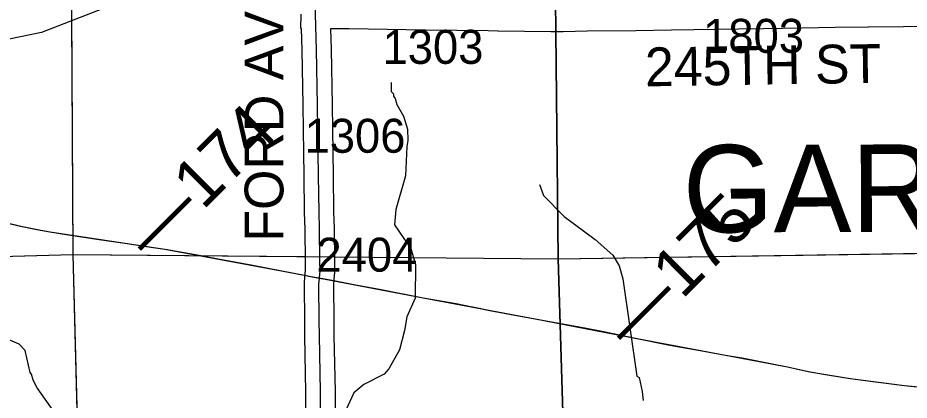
# Model space of a CAD drawing. Extents: x 23.6 to 68.7, y -63 to -29.
# Drawn here: x 37.618 to 39.457, y -48.942 to -48.154 of the extents above; entities that cross this region are included whole.
import ezdxf

# ---------------------------------------------------------------- set-up
doc = ezdxf.new("R2010")
doc.units = 0
for name, color, linetype in [('tdCoHydroRiver', 7, 'Continuous'), ('tdCoPipe', 7, 'Continuous'), ('tdCoPriCL', 7, 'Continuous'), ('tdCoPrimary', 7, 'Continuous'), ('tdCoPriNonDiv', 7, 'Continuous'), ('tdCoPriNonDivCL', 7, 'Continuous'), ('tdCoSecRdNmbr', 7, 'Continuous'), ('tdCoSecRdTxt', 7, 'Continuous'), ('tdCoSecRteBand', 7, 'Continuous'), ('tdCoSecRteCL', 7, 'Continuous'), ('tdCoSectLine', 7, 'Continuous'), ('tdCoSectLinePart', 7, 'Continuous'), ('tdCoSurfGravel', 7, 'Continuous'), ('tdCoTwpBndry', 7, 'Continuous'), ('tdCoTwpBndryShd', 7, 'Continuous'), ('tdCoTwpNameTxt', 7, 'Continuous'), ('tdStHwyPriRefPost1', 7, 'Continuous'), ('tdStHwyPriRefPost5', 7, 'Continuous')]:
    doc.layers.add(name, color=color, linetype=linetype)

msp = doc.modelspace()

# ---------------------------------------------------------------- linework, layer by layer
at = {"layer": 'tdCoHydroRiver'}
for points in [[(38.3882, -48.2869), (38.3883, -48.3059), (38.3931, -48.3105), (38.3931, -48.3153), (38.3963, -48.32), (38.3996, -48.3326), (38.414, -48.3562), (38.4221, -48.3829), (38.4223, -48.4066), (38.4208, -48.4192), (38.4181, -48.4793), (38.3981, -48.5489), (38.3952, -48.5805), (38.4144, -48.6087), (38.4288, -48.6291), (38.4385, -48.6622), (38.4375, -48.7317), (38.4204, -48.7697), (38.4159, -48.7981), (38.4052, -48.8377), (38.3834, -48.8773), (38.374, -48.8884), (38.3316, -48.9093), (38.3112, -48.9268), (38.2817, -48.9902)], [(38.6945, -48.4975), (38.7026, -48.5196), (38.7455, -48.5634), (38.809, -48.6103), (38.8456, -48.6431), (38.8584, -48.6651), (38.8665, -48.6919), (38.895, -48.8921), (38.8997, -48.8953), (38.9063, -48.9236), (38.908, -48.9425)], [(37.6943, -48.9681), (37.6576, -48.9163), (37.6496, -48.9006), (37.6463, -48.888), (37.6432, -48.8849), (37.6333, -48.8392), (37.6206, -48.8266), (37.5968, -48.8158), (37.5401, -48.8257), (37.5322, -48.8337), (37.5309, -48.8653), (37.5136, -48.8733), (37.4868, -48.8735), (37.4535, -48.858), (37.4074, -48.8189), (37.2992, -48.7093), (37.2738, -48.6937)]]:
    msp.add_lwpolyline(points, dxfattribs=at)
at = {"layer": 'tdCoPipe'}
msp.add_lwpolyline([(46.1215, -46.3345), (45.8873, -46.3578), (45.2643, -46.5112), (44.7329, -46.6291), (43.8936, -46.7934), (43.3419, -46.8915), (42.6259, -46.9958), (42.1065, -47.1095), (41.6222, -47.1623), (41.4799, -47.1602), (40.1315, -47.4603), (39.5684, -47.6007), (39.2033, -47.5875), (37.667, -48.1838), (36.3602, -48.453)], dxfattribs=at)
at = {"layer": 'tdCoPriCL'}
msp.add_lwpolyline([(37.5898, -48.5751), (37.6236, -48.5832), (37.6539, -48.5894), (37.68, -48.5941), (37.7222, -48.6007), (37.7323, -48.6023), (37.7856, -48.6104), (37.8438, -48.619), (37.8924, -48.6264), (37.9212, -48.6308), (37.9841, -48.6417), (38.0386, -48.6515), (38.1025, -48.6636), (38.1515, -48.673), (38.1622, -48.675), (38.2058, -48.6836), (38.2221, -48.6868), (38.2397, -48.6899), (38.2697, -48.6952), (38.3109, -48.7031), (38.3673, -48.7137), (38.4541, -48.7305), (38.5217, -48.7428), (38.5381, -48.746), (38.57, -48.7523), (38.5915, -48.7566), (38.6327, -48.7645), (38.6508, -48.7679), (38.6852, -48.7744), (38.7377, -48.7837), (38.7876, -48.7929), (38.826, -48.8005), (38.8919, -48.8136), (38.9634, -48.8281), (39.026, -48.8392), (39.0778, -48.8488), (39.1153, -48.8552), (39.1742, -48.8668), (39.2058, -48.8728), (39.23, -48.8787), (39.2522, -48.8831), (39.2924, -48.89), (39.3355, -48.8969), (39.3873, -48.9041), (39.4472, -48.9112), (39.4983, -48.9162)], dxfattribs=at)
at = {"layer": 'tdCoPrimary'}
msp.add_lwpolyline([(37.5902, -48.5751), (37.6239, -48.5832), (37.6543, -48.5894), (37.6804, -48.5941), (37.7226, -48.6007), (37.786, -48.6104), (37.8442, -48.619), (37.8928, -48.6264), (37.9216, -48.6308), (37.9845, -48.6417), (38.039, -48.6515), (38.1029, -48.6636), (38.1625, -48.675), (38.2062, -48.6836), (38.2225, -48.6868), (38.2403, -48.69), (38.2701, -48.6952), (38.3112, -48.7031), (38.3677, -48.7137), (38.4545, -48.7305), (38.5221, -48.7428), (38.5919, -48.7566), (38.6331, -48.7645), (38.6856, -48.7744), (38.7381, -48.7837), (38.7879, -48.7929), (38.8264, -48.8005), (38.8922, -48.8136), (38.9638, -48.8281), (39.0264, -48.8392), (39.0782, -48.8488), (39.1157, -48.8552), (39.1746, -48.8668), (39.2062, -48.8728), (39.2303, -48.8787), (39.2525, -48.8831), (39.2927, -48.89), (39.3359, -48.8969), (39.3877, -48.9041), (39.4476, -48.9112), (39.4987, -48.9162)], dxfattribs=at)
msp.add_lwpolyline([(37.5902, -48.5751), (37.6239, -48.5832), (37.6543, -48.5894), (37.6804, -48.5941), (37.7226, -48.6007), (37.786, -48.6104), (37.8442, -48.619), (37.8928, -48.6264), (37.9216, -48.6308), (37.9845, -48.6417), (38.039, -48.6515), (38.1029, -48.6636), (38.1625, -48.675), (38.2062, -48.6836), (38.2225, -48.6868), (38.2403, -48.69), (38.2701, -48.6952), (38.3112, -48.7031), (38.3677, -48.7137), (38.4545, -48.7305), (38.5221, -48.7428), (38.5919, -48.7566), (38.6331, -48.7645), (38.6856, -48.7744), (38.7381, -48.7837), (38.7879, -48.7929), (38.8264, -48.8005), (38.8922, -48.8136), (38.9638, -48.8281), (39.0264, -48.8392), (39.0782, -48.8488), (39.1157, -48.8552), (39.1746, -48.8668), (39.2062, -48.8728), (39.2303, -48.8787), (39.2525, -48.8831), (39.2927, -48.89), (39.3359, -48.8969), (39.3877, -48.9041), (39.4476, -48.9112), (39.4987, -48.9162)], dxfattribs=at)
msp.add_lwpolyline([(37.5902, -48.5751), (37.6239, -48.5832), (37.6543, -48.5894), (37.6804, -48.5941), (37.7226, -48.6007), (37.786, -48.6104), (37.8442, -48.619), (37.8928, -48.6264), (37.9216, -48.6308), (37.9845, -48.6417), (38.039, -48.6515), (38.1029, -48.6636), (38.1625, -48.675), (38.2062, -48.6836), (38.2225, -48.6868), (38.2403, -48.69), (38.2701, -48.6952), (38.3112, -48.7031), (38.3677, -48.7137), (38.4545, -48.7305), (38.5221, -48.7428), (38.5919, -48.7566), (38.6331, -48.7645), (38.6856, -48.7744), (38.7381, -48.7837), (38.7879, -48.7929), (38.8264, -48.8005), (38.8922, -48.8136), (38.9638, -48.8281), (39.0264, -48.8392), (39.0782, -48.8488), (39.1157, -48.8552), (39.1746, -48.8668), (39.2062, -48.8728), (39.2303, -48.8787), (39.2525, -48.8831), (39.2927, -48.89), (39.3359, -48.8969), (39.3877, -48.9041), (39.4476, -48.9112), (39.4987, -48.9162)], dxfattribs=at)
at = {"layer": 'tdCoPriNonDiv'}
msp.add_lwpolyline([(36.5146, -48.311), (36.6453, -48.3425), (36.8858, -48.4027), (37.0863, -48.451), (37.3299, -48.511), (37.5316, -48.5615), (37.6236, -48.5832), (37.6801, -48.5941), (37.9213, -48.6308), (38.1622, -48.675), (38.4542, -48.7305), (38.6853, -48.7744), (38.8919, -48.8136), (39.0778, -48.8488), (39.2058, -48.8727), (39.2522, -48.8831), (39.3356, -48.8969), (39.4473, -48.9112), (39.6761, -48.9354)], dxfattribs=at)
at = {"layer": 'tdCoPriNonDivCL'}
msp.add_lwpolyline([(37.5898, -48.5751), (37.6236, -48.5832), (37.6539, -48.5894), (37.68, -48.5941), (37.7222, -48.6007), (37.7856, -48.6104), (37.8438, -48.619), (37.8924, -48.6264), (37.9212, -48.6308), (37.9841, -48.6417), (38.0386, -48.6515), (38.1025, -48.6636), (38.1622, -48.675), (38.2058, -48.6836), (38.2221, -48.6868), (38.2399, -48.69), (38.2697, -48.6952), (38.3109, -48.7031), (38.3673, -48.7137), (38.4541, -48.7305), (38.5217, -48.7428), (38.5915, -48.7566), (38.6327, -48.7645), (38.6852, -48.7744), (38.7377, -48.7837), (38.7876, -48.7929), (38.826, -48.8005), (38.8919, -48.8136), (38.9634, -48.8281), (39.026, -48.8392), (39.0778, -48.8488), (39.1153, -48.8552), (39.1742, -48.8668), (39.2058, -48.8728), (39.23, -48.8787), (39.2522, -48.8831), (39.2924, -48.89), (39.3355, -48.8969), (39.3873, -48.9041), (39.4472, -48.9112), (39.4983, -48.9162)], dxfattribs=at)
msp.add_lwpolyline([(37.5898, -48.5751), (37.6236, -48.5832), (37.6539, -48.5894), (37.68, -48.5941), (37.7222, -48.6007), (37.7856, -48.6104), (37.8438, -48.619), (37.8924, -48.6264), (37.9212, -48.6308), (37.9841, -48.6417), (38.0386, -48.6515), (38.1025, -48.6636), (38.1622, -48.675), (38.2058, -48.6836), (38.2221, -48.6868), (38.2399, -48.69), (38.2697, -48.6952), (38.3109, -48.7031), (38.3673, -48.7137), (38.4541, -48.7305), (38.5217, -48.7428), (38.5915, -48.7566), (38.6327, -48.7645), (38.6852, -48.7744), (38.7377, -48.7837), (38.7876, -48.7929), (38.826, -48.8005), (38.8919, -48.8136), (38.9634, -48.8281), (39.026, -48.8392), (39.0778, -48.8488), (39.1153, -48.8552), (39.1742, -48.8668), (39.2058, -48.8728), (39.23, -48.8787), (39.2522, -48.8831), (39.2924, -48.89), (39.3355, -48.8969), (39.3873, -48.9041), (39.4472, -48.9112), (39.4983, -48.9162)], dxfattribs=at)
at = {"layer": 'tdCoSecRteBand'}
for points in [[(38.212, -49.0188), (38.2124, -48.925), (38.2102, -48.8091), (38.2102, -48.8089), (38.2102, -48.8088), (38.21, -48.7788), (38.2092, -48.7031), (38.2092, -48.7018), (38.2093, -48.7004), (38.2104, -48.6875), (38.2104, -48.6875), (38.2104, -48.6875), (38.2114, -48.6744), (38.2113, -48.656), (38.2107, -48.5895), (38.2096, -48.555), (38.2096, -48.5547), (38.2096, -48.5545), (38.2084, -48.479), (38.2084, -48.479), (38.2084, -48.4789), (38.2079, -48.4329), (38.2064, -48.334), (38.2045, -48.2205), (38.2032, -48.1756), (38.2021, -48.1756), (38.2024, -48.1462)], [(39.5303, -48.171), (39.4456, -48.1723), (39.4456, -48.1723), (39.4455, -48.1723), (39.3729, -48.1733), (39.3728, -48.1733), (39.3727, -48.1733), (39.3041, -48.1739), (39.2358, -48.1749), (39.1565, -48.1764), (39.1052, -48.1774), (39.1051, -48.1774), (39.105, -48.1774), (38.9664, -48.1792), (38.8931, -48.1805), (38.893, -48.1805), (38.8929, -48.1805), (38.7929, -48.1816), (38.743, -48.1825), (38.7429, -48.1825), (38.7429, -48.1825), (38.7278, -48.1827), (38.7185, -48.1828), (38.7181, -48.1828), (38.7177, -48.1828), (38.6088, -48.1812), (38.6087, -48.1812), (38.6086, -48.1811), (38.5884, -48.1807), (38.4589, -48.1792), (38.4588, -48.1792), (38.4587, -48.1792), (38.3016, -48.1766), (38.2632, -48.1762), (38.2645, -48.2189), (38.2645, -48.2191), (38.2645, -48.2193), (38.2664, -48.333), (38.2664, -48.3331), (38.2664, -48.3331), (38.2679, -48.4321), (38.2679, -48.4321), (38.2679, -48.4322), (38.2684, -48.4782), (38.2696, -48.5533), (38.2707, -48.5879), (38.2707, -48.5883), (38.2707, -48.5887), (38.2713, -48.6555), (38.2715, -48.6752), (38.2715, -48.6766), (38.2714, -48.6779), (38.2702, -48.6924), (38.2702, -48.6924), (38.2702, -48.6924), (38.2692, -48.7039), (38.27, -48.7783), (38.27, -48.7783), (38.27, -48.7783), (38.2702, -48.8081), (38.2724, -48.9242), (38.2724, -48.9245), (38.2724, -48.9249), (38.272, -49.0191)]]:
    msp.add_lwpolyline(points, dxfattribs=at)
at = {"layer": 'tdCoSecRteCL'}
msp.add_lwpolyline([(38.242, -49.019), (38.2424, -48.9248), (38.2402, -48.8085), (38.24, -48.7786), (38.2392, -48.7028), (38.2403, -48.69), (38.2403, -48.6899), (38.2415, -48.6755), (38.2413, -48.6557), (38.2407, -48.5889), (38.2396, -48.554), (38.2384, -48.4786), (38.2379, -48.4325), (38.2364, -48.3336), (38.2345, -48.2198), (38.2324, -48.1459)], dxfattribs=at)
at = {"layer": 'tdCoSectLine'}
for points in [[(37.7259, -47.6358), (37.7317, -48.6417)], [(38.7331, -48.6502), (38.7223, -47.6479)], [(36.7347, -48.6688), (37.7317, -48.6417)], [(37.7317, -48.6417), (37.7573, -49.6365)], [(37.7317, -48.6417), (38.7331, -48.6502)], [(38.7331, -48.6502), (39.6976, -48.6357)], [(38.7331, -48.6502), (38.7634, -49.6525)]]:
    msp.add_lwpolyline(points, dxfattribs=at)
at = {"layer": 'tdCoSectLinePart'}
for points in [[(37.7261, -47.6632), (37.7317, -48.6417)], [(38.7331, -48.6502), (38.728, -48.1826)], [(36.7641, -48.668), (37.7317, -48.6417)], [(37.7317, -48.6417), (38.2109, -48.6458)], [(37.7317, -48.6417), (37.7565, -49.6066)], [(38.7331, -48.6502), (39.6683, -48.6362)], [(38.2706, -48.6463), (38.7331, -48.6502)], [(38.7331, -48.6502), (38.7625, -49.6222)]]:
    msp.add_lwpolyline(points, dxfattribs=at)
at = {"layer": 'tdCoSurfGravel'}
for points in [[(38.2413, -48.6557), (38.2407, -48.5889), (38.2396, -48.554), (38.2384, -48.4786), (38.2379, -48.4325), (38.2364, -48.3336), (38.2345, -48.2198), (38.2324, -48.1459), (38.2315, -48.1157), (38.2295, -48.0317), (38.2295, -48.0085), (38.2285, -47.9551), (38.2281, -47.8977), (38.2261, -47.8076), (38.2264, -47.7757), (38.2246, -47.6649), (38.2236, -47.572), (38.2238, -47.5543), (38.2205, -47.4392), (38.2187, -47.3276), (38.2172, -47.2274), (38.2165, -47.2026), (38.2161, -47.1571), (38.2161, -47.1477)], [(38.2403, -48.6899), (38.2415, -48.6755), (38.2413, -48.6557)], [(38.242, -49.019), (38.2424, -48.9248), (38.2402, -48.8085), (38.24, -48.7786), (38.2392, -48.7028), (38.2403, -48.69), (38.2403, -48.6899)]]:
    msp.add_lwpolyline(points, dxfattribs=at)
at = {"layer": 'tdCoTwpBndry'}
msp.add_lwpolyline([(38.7625, -49.6225), (38.7331, -48.6502), (38.728, -48.1826)], dxfattribs=at)
at = {"layer": 'tdCoTwpBndryShd'}
msp.add_lwpolyline([(38.629, -40.6849), (38.6311, -41.6817), (38.6617, -42.6826), (38.6662, -43.6771), (38.6815, -44.677), (38.6948, -45.6802), (38.7111, -46.6468), (38.7223, -47.6479), (38.7331, -48.6502), (38.7634, -49.6525), (38.7727, -50.6504), (38.7816, -51.657), (38.7858, -52.6972), (38.8068, -53.6871), (38.8119, -54.6885), (38.8276, -55.6912), (38.8374, -56.6904), (38.8607, -57.6881)], dxfattribs=at)

# ---------------------------------------------------------------- texts
at = {"layer": 'tdCoSecRdNmbr'}
for s, rotation, p in [('1803', 0.0307, (39.0319, -48.226)), ('1303', 0.0301, (38.3704, -48.2487)), ('1306', 0.03, (38.2095, -48.4319)), ('2404', 0.03, (38.2341, -48.6769))]:
    msp.add_text(s, height=0.07, rotation=rotation, dxfattribs=at).set_placement(p)
at = {"layer": 'tdCoSecRdTxt'}
for s, rotation, p in [('FORD AVE', 90, (38.1659, -48.6151)), ('245TH ST', 0.8772, (38.9125, -48.2951))]:
    msp.add_text(s, height=0.08, rotation=rotation, dxfattribs=at).set_placement(p)
at = {"layer": 'tdCoTwpNameTxt'}
msp.add_text('GARFIELD', height=0.18, rotation=0.2, dxfattribs=at).set_placement((38.9903, -48.5962))
at = {"layer": 'tdStHwyPriRefPost1'}
for s, p in [('‒‒174', (37.8946, -48.6567)), ('‒‒175', (38.8835, -48.8403))]:
    msp.add_text(s, height=0.1, rotation=45, dxfattribs=at).set_placement(p)
at = {"layer": 'tdStHwyPriRefPost5'}
msp.add_text('‒‒175', height=0.1, rotation=45, dxfattribs=at).set_placement((38.8835, -48.8403))

doc.saveas('drawing.dxf')
